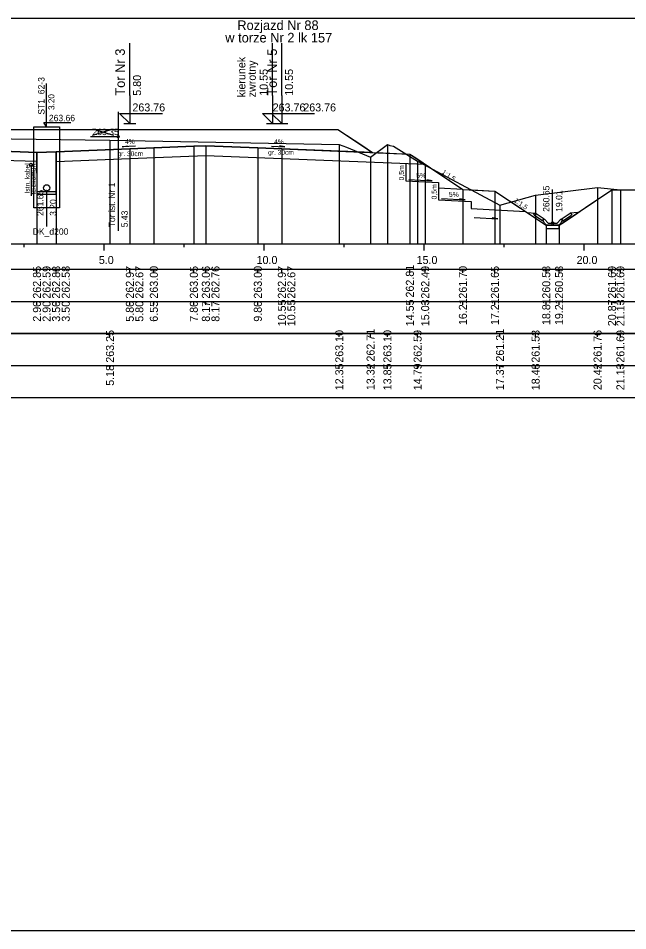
# Model space of a CAD drawing. Extents: x 6516023 to 6560129, y 5513077 to 5529206.
# Drawn here: x 6519960.53 to 6519979.57, y 5514518.16 to 5514546.66 of the extents above; entities that cross this region are included whole.
import ezdxf

# ---------------------------------------------------------------- set-up
doc = ezdxf.new("R2010")
doc.units = 0
for name, color, linetype in [('IR_default', 7, 'Continuous'), ('TOR_PRZEK_P-kable', 7, 'Continuous'), ('TOR_PRZEK_P-komponent', 7, 'Continuous'), ('TOR_PRZEK_P-odwodnienie', 7, 'Continuous'), ('TOR_PRZEK_P-opisy', 7, 'Continuous'), ('TOR_PRZEK_P-schodkowanie+wymiana', 7, 'Continuous'), ('TOR_PRZEK_P-tabelka istniejace', 7, 'Continuous'), ('TOR_PRZEK_P-tabelka projektowane', 7, 'Continuous'), ('TOR_PRZEK_P-teren istniejacy', 7, 'Continuous'), ('TOR_PRZEK_P-tory istniejace', 7, 'Continuous'), ('TOR_PRZEK_P-tory projektowane', 7, 'Continuous'), ('TOR_PRZEK_P-uklad odniesienia', 7, 'Continuous'), ('TOR_PRZEK_P-warstwa ochronna I', 7, 'Continuous'), ('TOR_PRZEK_P-warstwa ochronna II', 7, 'Continuous'), ('TOR_PS_T-skarpy projektowane', 7, 'Continuous'), ('TOR_RAMKI-ramka+tabelka 1', 7, 'Continuous')]:
    doc.layers.add(name, color=color, linetype=linetype)

msp = doc.modelspace()

# ---------------------------------------------------------------- linework, layer by layer
at = {"layer": 'IR_default'}
msp.add_lwpolyline([(6519959.963, 5514543.186), (6519960.619, 5514543.186), (6519962.263, 5514543.186), (6519963.262, 5514543.186), (6519965.763, 5514543.186), (6519966.12, 5514543.186), (6519967.013, 5514543.186), (6519968.012, 5514543.186), (6519970.513, 5514543.186), (6519971.289, 5514542.669), (6519971.598, 5514542.462), (6519971.93, 5514542.449), (6519972.763, 5514542.416), (6519972.946, 5514542.294), (6519973.405, 5514541.988), (6519973.692, 5514541.796), (6519974.421, 5514541.31), (6519974.707, 5514541.296), (6519975.421, 5514541.26), (6519975.879, 5514540.955), (6519977.026, 5514540.19), (6519977.141, 5514540.19), (6519977.426, 5514540.19), (6519977.593, 5514540.301), (6519978.011, 5514540.58), (6519978.088, 5514540.631), (6519979.08, 5514541.292)], dxfattribs=at)
at = {"layer": 'TOR_PRZEK_P-kable'}
msp.add_line((6519960.926, 5514542.079), (6519960.926, 5514541.106), dxfattribs=at)
msp.add_circle((6519960.926, 5514542.079), 0.05, dxfattribs=at)
at = {"layer": 'TOR_PRZEK_P-komponent'}
msp.add_lwpolyline([(6519951.963, 5514543.186), (6519955.463, 5514543.186), (6519956.463, 5514543.186), (6519959.963, 5514543.186), (6519962.263, 5514543.186), (6519965.763, 5514543.186), (6519967.013, 5514543.186), (6519970.513, 5514543.186), (6519971.598, 5514542.462), (6519968.763, 5514542.576), (6519968.013, 5514542.606), (6519966.388, 5514542.671), (6519966.013, 5514542.656), (6519964.763, 5514542.606), (6519964.013, 5514542.576), (6519961.709, 5514542.484), (6519961.109, 5514542.461), (6519958.213, 5514542.577), (6519957.463, 5514542.607), (6519956.018, 5514542.665), (6519954.463, 5514542.603), (6519953.713, 5514542.573), (6519950.873, 5514542.459), (6519950.873, 5514542.459)], close=True, dxfattribs=at)
at = {"layer": 'TOR_PRZEK_P-odwodnienie'}
for p, q in [((6519961.413, 5514543.266), (6519961.413, 5514544.616)), ((6519961.413, 5514543.266), (6519961.33, 5514543.404)), ((6519961.33, 5514543.404), (6519962.17, 5514543.404)), ((6519961.113, 5514541.155), (6519961.109, 5514542.461)), ((6519961.713, 5514541.157), (6519961.709, 5514542.484)), ((6519961.713, 5514541.236), (6519961.113, 5514541.236)), ((6519961.713, 5514541.156), (6519961.113, 5514541.156)), ((6519961.413, 5514541.256), (6519961.413, 5514540.154)), ((6519977.226, 5514540.26), (6519977.226, 5514541.304)), ((6519976.962, 5514540.386), (6519976.681, 5514540.573)), ((6519977.491, 5514540.386), (6519977.771, 5514540.573)), ((6519976.917, 5514540.319), (6519976.656, 5514540.493)), ((6519976.928, 5514540.336), (6519976.917, 5514540.319)), ((6519976.919, 5514540.355), (6519976.966, 5514540.379)), ((6519976.962, 5514540.386), (6519976.953, 5514540.373)), ((6519977.086, 5514540.26), (6519976.966, 5514540.379)), ((6519977.086, 5514540.26), (6519977.366, 5514540.26)), ((6519977.366, 5514540.26), (6519977.486, 5514540.379)), ((6519977.486, 5514540.379), (6519977.534, 5514540.355)), ((6519977.491, 5514540.386), (6519977.499, 5514540.373)), ((6519977.524, 5514540.336), (6519977.535, 5514540.319)), ((6519977.535, 5514540.319), (6519977.797, 5514540.493)), ((6519977.036, 5514540.19), (6519977.416, 5514540.19))]:
    msp.add_line(p, q, dxfattribs=at)
for points in [[(6519961.013, 5514541.406), (6519961.013, 5514543.266), (6519961.813, 5514543.266), (6519961.813, 5514541.255)], [(6519961.813, 5514541.255), (6519961.813, 5514540.736), (6519961.013, 5514540.736), (6519961.013, 5514541.406)], [(6519974.421, 5514541.31), (6519974.421, 5514541.311), (6519974.421, 5514541.31), (6519974.421, 5514541.31), (6519974.421, 5514541.31), (6519974.422, 5514541.31), (6519974.421, 5514541.31), (6519974.422, 5514541.311)], [(6519976.435, 5514540.584), (6519976.681, 5514540.573)], [(6519976.631, 5514540.546), (6519976.681, 5514540.573)], [(6519976.631, 5514540.546), (6519976.656, 5514540.493)], [(6519978.018, 5514540.584), (6519977.771, 5514540.573)], [(6519977.822, 5514540.546), (6519977.771, 5514540.573)], [(6519977.822, 5514540.546), (6519977.797, 5514540.493)], [(6519976.953, 5514540.373), (6519976.918, 5514540.355)], [(6519976.918, 5514540.355), (6519976.928, 5514540.336)], [(6519976.966, 5514540.26), (6519976.919, 5514540.355)], [(6519977.036, 5514540.19), (6519976.966, 5514540.26)], [(6519977.416, 5514540.19), (6519977.486, 5514540.26)], [(6519977.486, 5514540.26), (6519977.534, 5514540.355)], [(6519977.499, 5514540.373), (6519977.534, 5514540.355)], [(6519977.534, 5514540.355), (6519977.524, 5514540.336)], [(6519977.026, 5514540.19), (6519977.026, 5514540.191), (6519977.026, 5514540.19), (6519977.026, 5514540.19), (6519977.026, 5514540.19), (6519977.027, 5514540.19), (6519977.026, 5514540.19), (6519977.027, 5514540.191)], [(6519977.426, 5514540.19), (6519977.026, 5514540.19), (6519977.026, 5514540.09), (6519977.426, 5514540.09), (6519977.426, 5514540.19)], [(6519977.426, 5514540.19), (6519977.426, 5514540.191), (6519977.426, 5514540.19), (6519977.426, 5514540.19), (6519977.426, 5514540.19), (6519977.427, 5514540.19), (6519977.426, 5514540.19), (6519977.427, 5514540.191)]]:
    msp.add_lwpolyline(points, dxfattribs=at)
for centre, radius in [((6519961.413, 5514541.356), 0.1), ((6519961.413, 5514541.256), 0.03), ((6519977.226, 5514540.26), 0.035)]:
    msp.add_circle(centre, radius, dxfattribs=at)
at = {"layer": 'TOR_PRZEK_P-opisy'}
for points in [[(6519964.187, 5514542.665), (6519963.769, 5514542.645), (6519963.937, 5514542.674)], [(6519968.442, 5514542.661), (6519968.86, 5514542.641), (6519968.692, 5514542.67)]]:
    msp.add_lwpolyline(points, dxfattribs=at)
at = {"layer": 'TOR_PRZEK_P-schodkowanie+wymiana'}
for p, q in [((6519972.636, 5514542.118), (6519972.636, 5514541.575)), ((6519972.636, 5514541.575), (6519973.659, 5514541.524)), ((6519973.659, 5514541.524), (6519973.659, 5514540.981)), ((6519974.421, 5514541.31), (6519973.659, 5514541.345)), ((6519973.659, 5514540.981), (6519974.682, 5514540.93)), ((6519974.682, 5514540.93), (6519974.682, 5514540.709)), ((6519974.682, 5514540.709), (6519976.375, 5514540.625))]:
    msp.add_line(p, q, dxfattribs=at)
at = {"layer": 'TOR_PRZEK_P-tabelka istniejace'}
for p, q in [((6519963.392, 5514536.706), (6519963.392, 5514536.806)), ((6519970.558, 5514536.706), (6519970.558, 5514536.806)), ((6519971.536, 5514536.706), (6519971.536, 5514536.806)), ((6519972.062, 5514536.706), (6519972.062, 5514536.806)), ((6519973.006, 5514536.706), (6519973.006, 5514536.806)), ((6519975.579, 5514536.706), (6519975.579, 5514536.806)), ((6519976.693, 5514536.706), (6519976.693, 5514536.806)), ((6519978.629, 5514536.706), (6519978.629, 5514536.806)), ((6519979.343, 5514536.706), (6519979.343, 5514536.806)), ((6519907.163, 5514535.806), (6520000.963, 5514535.806)), ((6519963.392, 5514535.706), (6519963.392, 5514535.806)), ((6519970.558, 5514535.706), (6519970.558, 5514535.806)), ((6519971.536, 5514535.706), (6519971.536, 5514535.806)), ((6519972.062, 5514535.706), (6519972.062, 5514535.806)), ((6519973.006, 5514535.706), (6519973.006, 5514535.806)), ((6519975.579, 5514535.706), (6519975.579, 5514535.806)), ((6519976.693, 5514535.706), (6519976.693, 5514535.806)), ((6519978.629, 5514535.706), (6519978.629, 5514535.806)), ((6519979.343, 5514535.706), (6519979.343, 5514535.806))]:
    msp.add_line(p, q, dxfattribs=at)
for points in [[(6519963.392, 5514542.853), (6519963.392, 5514539.806), (6519963.392, 5514539.676), (6519963.392, 5514539.606)], [(6519970.558, 5514542.711), (6519970.558, 5514539.806), (6519970.558, 5514539.676), (6519970.558, 5514539.606)], [(6519972.062, 5514542.708), (6519972.062, 5514539.806), (6519972.062, 5514539.676), (6519972.062, 5514539.606)], [(6519971.536, 5514542.319), (6519971.536, 5514539.806), (6519971.536, 5514539.676), (6519971.536, 5514539.606)], [(6519973.006, 5514542.193), (6519973.006, 5514539.806), (6519973.006, 5514539.676), (6519973.006, 5514539.606)], [(6519976.693, 5514541.133), (6519976.693, 5514539.806), (6519976.693, 5514539.676), (6519976.693, 5514539.606)], [(6519978.629, 5514541.365), (6519978.629, 5514539.806), (6519978.629, 5514539.676), (6519978.629, 5514539.606)], [(6519979.343, 5514541.292), (6519979.343, 5514539.806), (6519979.343, 5514539.676), (6519979.343, 5514539.606)], [(6519975.579, 5514540.819), (6519975.579, 5514539.806), (6519975.579, 5514539.676), (6519975.579, 5514539.606)]]:
    msp.add_lwpolyline(points, dxfattribs=at)
msp.add_lwpolyline([(6519907.163, 5514536.806), (6519907.163, 5514534.806), (6520000.963, 5514534.806), (6520000.963, 5514536.806)], close=True, dxfattribs=at)
at = {"layer": 'TOR_PRZEK_P-tabelka projektowane'}
for p, q in [((6519961.109, 5514538.706), (6519961.109, 5514538.806)), ((6519961.11, 5514538.706), (6519961.11, 5514538.806)), ((6519961.709, 5514538.706), (6519961.709, 5514538.806)), ((6519961.71, 5514538.706), (6519961.71, 5514538.806)), ((6519964.009, 5514538.706), (6519964.009, 5514538.806)), ((6519964.013, 5514538.706), (6519964.013, 5514538.806)), ((6519964.763, 5514538.706), (6519964.763, 5514538.806)), ((6519966.013, 5514538.706), (6519966.013, 5514538.806)), ((6519966.388, 5514538.706), (6519966.388, 5514538.806)), ((6519966.388, 5514538.706), (6519966.388, 5514538.806)), ((6519968.013, 5514538.706), (6519968.013, 5514538.806)), ((6519968.759, 5514538.706), (6519968.759, 5514538.806)), ((6519968.763, 5514538.706), (6519968.763, 5514538.806)), ((6519972.763, 5514538.706), (6519972.763, 5514538.806)), ((6519973.246, 5514538.706), (6519973.246, 5514538.806)), ((6519974.421, 5514538.706), (6519974.421, 5514538.806)), ((6519975.421, 5514538.706), (6519975.421, 5514538.806)), ((6519977.026, 5514538.706), (6519977.026, 5514538.806)), ((6519977.426, 5514538.706), (6519977.426, 5514538.806)), ((6519979.08, 5514538.706), (6519979.08, 5514538.806)), ((6519979.343, 5514538.706), (6519979.343, 5514538.806)), ((6519907.163, 5514537.806), (6520000.963, 5514537.806)), ((6519961.109, 5514537.706), (6519961.109, 5514537.806)), ((6519961.11, 5514537.706), (6519961.11, 5514537.806)), ((6519961.709, 5514537.706), (6519961.709, 5514537.806)), ((6519961.71, 5514537.706), (6519961.71, 5514537.806)), ((6519964.009, 5514537.706), (6519964.009, 5514537.806)), ((6519964.013, 5514537.706), (6519964.013, 5514537.806)), ((6519964.763, 5514537.706), (6519964.763, 5514537.806)), ((6519966.013, 5514537.706), (6519966.013, 5514537.806)), ((6519966.388, 5514537.706), (6519966.388, 5514537.806)), ((6519966.388, 5514537.706), (6519966.388, 5514537.806)), ((6519968.013, 5514537.706), (6519968.013, 5514537.806)), ((6519968.759, 5514537.706), (6519968.759, 5514537.806)), ((6519968.763, 5514537.706), (6519968.763, 5514537.806)), ((6519972.763, 5514537.706), (6519972.763, 5514537.806)), ((6519973.246, 5514537.706), (6519973.246, 5514537.806)), ((6519974.421, 5514537.706), (6519974.421, 5514537.806)), ((6519975.421, 5514537.706), (6519975.421, 5514537.806)), ((6519977.026, 5514537.706), (6519977.026, 5514537.806)), ((6519977.426, 5514537.706), (6519977.426, 5514537.806)), ((6519979.08, 5514537.706), (6519979.08, 5514537.806)), ((6519979.343, 5514537.706), (6519979.343, 5514537.806))]:
    msp.add_line(p, q, dxfattribs=at)
for points in [[(6519964.013, 5514542.576), (6519964.013, 5514539.806), (6519964.013, 5514539.676), (6519964.013, 5514539.606)], [(6519964.763, 5514542.606), (6519964.763, 5514539.806), (6519964.763, 5514539.676), (6519964.763, 5514539.606)], [(6519966.013, 5514542.656), (6519966.013, 5514539.806), (6519966.013, 5514539.676), (6519966.013, 5514539.606)], [(6519966.388, 5514542.671), (6519966.388, 5514539.806), (6519966.388, 5514539.676), (6519966.388, 5514539.606)], [(6519968.013, 5514542.606), (6519968.013, 5514539.806), (6519968.013, 5514539.676), (6519968.013, 5514539.606)], [(6519968.763, 5514542.576), (6519968.763, 5514539.806), (6519968.763, 5514539.676), (6519968.763, 5514539.606)], [(6519961.109, 5514542.461), (6519961.109, 5514539.806), (6519961.109, 5514539.676), (6519961.109, 5514539.606)], [(6519961.709, 5514542.484), (6519961.709, 5514539.806), (6519961.709, 5514539.676), (6519961.709, 5514539.606)], [(6519964.009, 5514542.276), (6519964.009, 5514539.806), (6519964.009, 5514539.676), (6519964.009, 5514539.606)], [(6519966.388, 5514542.371), (6519966.388, 5514539.806), (6519966.388, 5514539.676), (6519966.388, 5514539.606)], [(6519968.759, 5514542.273), (6519968.759, 5514539.806), (6519968.759, 5514539.676), (6519968.759, 5514539.606)], [(6519972.763, 5514542.416), (6519972.763, 5514539.806), (6519972.763, 5514539.676), (6519972.763, 5514539.606)], [(6519961.11, 5514542.194), (6519961.11, 5514539.806), (6519961.11, 5514539.676), (6519961.11, 5514539.606)], [(6519961.71, 5514542.184), (6519961.71, 5514539.806), (6519961.71, 5514539.676), (6519961.71, 5514539.606)], [(6519973.246, 5514542.094), (6519973.246, 5514539.806), (6519973.246, 5514539.676), (6519973.246, 5514539.606)], [(6519974.421, 5514541.31), (6519974.421, 5514539.806), (6519974.421, 5514539.676), (6519974.421, 5514539.606)], [(6519975.421, 5514541.26), (6519975.421, 5514539.806), (6519975.421, 5514539.676), (6519975.421, 5514539.606)], [(6519979.08, 5514541.292), (6519979.08, 5514539.806), (6519979.08, 5514539.676), (6519979.08, 5514539.606)], [(6519979.343, 5514541.292), (6519979.343, 5514539.806), (6519979.343, 5514539.676), (6519979.343, 5514539.606)], [(6519977.026, 5514540.19), (6519977.026, 5514539.806), (6519977.026, 5514539.676), (6519977.026, 5514539.606)], [(6519977.426, 5514540.19), (6519977.426, 5514539.806), (6519977.426, 5514539.676), (6519977.426, 5514539.606)]]:
    msp.add_lwpolyline(points, dxfattribs=at)
msp.add_lwpolyline([(6519907.163, 5514538.806), (6519907.163, 5514536.806), (6520000.963, 5514536.806), (6520000.963, 5514538.806)], close=True, dxfattribs=at)
at = {"layer": 'TOR_PRZEK_P-teren istniejacy'}
msp.add_lwpolyline([(6519954.928, 5514542.963), (6519963.392, 5514542.853), (6519970.558, 5514542.711), (6519970.788, 5514542.626), (6519971.536, 5514542.319), (6519972.062, 5514542.708), (6519972.141, 5514542.679), (6519972.249, 5514542.656), (6519973.006, 5514542.193), (6519975.579, 5514540.819), (6519976.693, 5514541.133), (6519978.629, 5514541.365), (6519979.343, 5514541.292), (6519980.506, 5514541.293)], dxfattribs=at)
at = {"layer": 'TOR_PRZEK_P-tory istniejace'}
for p, q in [((6519963.646, 5514543.732), (6519963.646, 5514540.012)), ((6519962.847, 5514543.004), (6519963.499, 5514543.207)), ((6519962.847, 5514543.207), (6519963.499, 5514543.004)), ((6519963.647, 5514542.957), (6519962.781, 5514542.957))]:
    msp.add_line(p, q, dxfattribs=at)
msp.add_circle((6519963.647, 5514542.957), 0.035, dxfattribs=at)
at = {"layer": 'TOR_PRZEK_P-tory projektowane'}
for p, q in [((6519964.013, 5514544.243), (6519964.013, 5514545.876)), ((6519968.473, 5514544.243), (6519968.473, 5514545.876)), ((6519968.763, 5514544.243), (6519968.763, 5514545.876)), ((6519964.013, 5514544.243), (6519964.013, 5514543.366)), ((6519968.473, 5514544.243), (6519968.473, 5514543.366)), ((6519968.763, 5514544.243), (6519968.763, 5514543.366)), ((6519964.013, 5514543.366), (6519963.694, 5514543.685)), ((6519963.694, 5514543.685), (6519965.038, 5514543.685)), ((6519968.473, 5514543.366), (6519968.154, 5514543.685)), ((6519968.154, 5514543.685), (6519969.498, 5514543.685)), ((6519968.763, 5514543.366), (6519968.444, 5514543.685)), ((6519968.444, 5514543.685), (6519969.788, 5514543.685)), ((6519963.821, 5514543.366), (6519964.205, 5514543.366)), ((6519968.281, 5514543.366), (6519968.665, 5514543.366)), ((6519968.571, 5514543.366), (6519968.955, 5514543.366))]:
    msp.add_line(p, q, dxfattribs=at)
at = {"layer": 'TOR_PRZEK_P-uklad odniesienia'}
for p, q in [((6519910.963, 5514539.606), (6520000.963, 5514539.606)), ((6519960.713, 5514539.506), (6519960.713, 5514539.606)), ((6519963.213, 5514539.406), (6519963.213, 5514539.606)), ((6519965.713, 5514539.506), (6519965.713, 5514539.606)), ((6519968.213, 5514539.406), (6519968.213, 5514539.606)), ((6519970.713, 5514539.506), (6519970.713, 5514539.606)), ((6519973.213, 5514539.406), (6519973.213, 5514539.606)), ((6519975.713, 5514539.506), (6519975.713, 5514539.606)), ((6519978.213, 5514539.406), (6519978.213, 5514539.606))]:
    msp.add_line(p, q, dxfattribs=at)
at = {"layer": 'TOR_PRZEK_P-warstwa ochronna I'}
for points in [[(6519948.963, 5514542.083), (6519953.713, 5514542.273), (6519956.018, 5514542.365), (6519958.213, 5514542.277), (6519961.11, 5514542.194)], [(6519961.71, 5514542.184), (6519964.009, 5514542.276), (6519966.388, 5514542.371), (6519968.759, 5514542.273), (6519973.246, 5514542.094)]]:
    msp.add_lwpolyline(points, dxfattribs=at)
at = {"layer": 'TOR_PRZEK_P-warstwa ochronna II'}
msp.add_lwpolyline([(6519958.213, 5514542.577), (6519961.109, 5514542.461), (6519961.709, 5514542.484), (6519964.013, 5514542.576), (6519964.763, 5514542.606), (6519966.013, 5514542.656), (6519966.388, 5514542.671), (6519968.013, 5514542.606), (6519968.763, 5514542.576), (6519972.763, 5514542.416), (6519974.421, 5514541.31), (6519975.421, 5514541.26), (6519977.026, 5514540.19), (6519977.426, 5514540.19), (6519979.08, 5514541.292), (6519979.343, 5514541.292)], dxfattribs=at)
at = {"layer": 'TOR_PS_T-skarpy projektowane'}
for points in [[(6519972.729, 5514541.619), (6519973.464, 5514541.58), (6519973.292, 5514541.611)], [(6519973.752, 5514541.025), (6519974.487, 5514540.986), (6519974.314, 5514541.016)], [(6519974.775, 5514540.431), (6519975.51, 5514540.391), (6519975.337, 5514540.422)]]:
    msp.add_lwpolyline(points, dxfattribs=at)
at = {"layer": 'TOR_RAMKI-ramka+tabelka 1'}
msp.add_lwpolyline([(6519904.513, 5514546.656), (6520152.013, 5514546.656), (6520152.013, 5514518.156), (6519904.513, 5514518.156)], close=True, dxfattribs=at)

# ---------------------------------------------------------------- texts
at = {"layer": 'TOR_PRZEK_P-kable'}
for s, height, p in [('Istn. kabel', 0.14999, (6519960.881, 5514541.182)), ('telekomun.', 0.15, (6519961.075, 5514541.154))]:
    msp.add_text(s, height=height, rotation=90.0511, dxfattribs=at).set_placement(p)
at = {"layer": 'TOR_PRZEK_P-odwodnienie'}
for s, height, rotation, p in [('ST1_62-3', 0.2, 90, (6519961.346, 5514543.644)), ('3.20', 0.19, 90, (6519961.656, 5514543.793)), ('260.65', 0.2, 90, (6519977.126, 5514540.61)), ('261.65', 0.2, 90, (6519961.313, 5514540.482)), ('19.01', 0.2, 90, (6519977.526, 5514540.61)), ('3.20', 0.2, 90, (6519961.713, 5514540.482)), ('DK_d200', 0.2, 360, (6519960.977, 5514539.893))]:
    msp.add_text(s, height=height, rotation=rotation, dxfattribs=at).set_placement(p)
msp.add_text('263.66', height=0.2, dxfattribs=at).set_placement((6519961.483, 5514543.44))
at = {"layer": 'TOR_PRZEK_P-opisy'}
for s, rotation, p in [('4%', 0.1515, (6519963.864, 5514542.73)), ('4%', 359.8485, (6519968.521, 5514542.727)), ('1:1,5', 325.9299, (6519973.747, 5514541.816)), ('1:1,5', 325.9299, (6519976.003, 5514540.928))]:
    msp.add_text(s, height=0.15, rotation=rotation, dxfattribs=at).set_placement(p)
at = {"layer": 'TOR_PRZEK_P-schodkowanie+wymiana'}
for p in [(6519972.578, 5514541.591), (6519973.601, 5514540.997)]:
    msp.add_text('0,5m', height=0.1545, rotation=90, dxfattribs=at).set_placement(p)
at = {"layer": 'TOR_PRZEK_P-tabelka istniejace'}
for s, p in [('263.25', (6519963.517, 5514535.897)), ('263.10', (6519970.683, 5514535.898)), ('262.71', (6519971.661, 5514535.933)), ('263.10', (6519972.187, 5514535.898)), ('262.59', (6519973.131, 5514535.898)), ('261.21', (6519975.704, 5514535.933)), ('261.53', (6519976.818, 5514535.898)), ('261.76', (6519978.754, 5514535.898)), ('261.69', (6519979.468, 5514535.898)), ('5.18', (6519963.517, 5514535.177)), ('12.35', (6519970.683, 5514535.037)), ('13.32', (6519971.661, 5514535.04)), ('13.85', (6519972.187, 5514535.037)), ('14.79', (6519973.131, 5514535.038)), ('17.37', (6519975.704, 5514535.038)), ('18.48', (6519976.818, 5514535.038)), ('20.42', (6519978.754, 5514535.04)), ('21.13', (6519979.468, 5514535.038))]:
    msp.add_text(s, height=0.25, rotation=90, dxfattribs=at).set_placement(p)
at = {"layer": 'TOR_PRZEK_P-tabelka projektowane'}
for s, p in [('262.85', (6519961.234, 5514537.897)), ('262.59', (6519961.535, 5514537.898)), ('262.88', (6519961.834, 5514537.898)), ('262.58', (6519962.135, 5514537.898)), ('262.97', (6519964.138, 5514537.898)), ('262.67', (6519964.434, 5514537.898)), ('263.00', (6519964.888, 5514537.898)), ('263.05', (6519966.138, 5514537.897)), ('263.06', (6519966.513, 5514537.898)), ('262.76', (6519966.813, 5514537.898)), ('263.00', (6519968.138, 5514537.898)), ('262.97', (6519968.888, 5514537.898)), ('262.67', (6519969.184, 5514537.898)), ('262.81', (6519972.888, 5514537.933)), ('262.49', (6519973.367, 5514537.898)), ('261.70', (6519974.546, 5514537.898)), ('261.65', (6519975.546, 5514537.897)), ('260.58', (6519977.151, 5514537.898)), ('260.58', (6519977.551, 5514537.898)), ('261.69', (6519979.205, 5514537.898)), ('261.69', (6519979.468, 5514537.898)), ('2.90', (6519961.234, 5514537.178)), ('2.90', (6519961.535, 5514537.178)), ('3.50', (6519961.834, 5514537.178)), ('3.50', (6519962.135, 5514537.178)), ('5.80', (6519964.138, 5514537.178)), ('5.80', (6519964.434, 5514537.178)), ('6.55', (6519964.888, 5514537.177)), ('7.80', (6519966.138, 5514537.178)), ('8.17', (6519966.513, 5514537.178)), ('8.17', (6519966.813, 5514537.178)), ('9.80', (6519968.138, 5514537.178)), ('10.55', (6519968.888, 5514537.037)), ('10.55', (6519969.184, 5514537.037)), ('14.55', (6519972.888, 5514537.037)), ('15.03', (6519973.367, 5514537.038)), ('16.21', (6519974.546, 5514537.073)), ('17.21', (6519975.546, 5514537.073)), ('18.81', (6519977.151, 5514537.073)), ('19.21', (6519977.551, 5514537.073)), ('20.87', (6519979.205, 5514537.038)), ('21.13', (6519979.468, 5514537.038))]:
    msp.add_text(s, height=0.25, rotation=90, dxfattribs=at).set_placement(p)
at = {"layer": 'TOR_PRZEK_P-tory istniejace'}
msp.add_text('263.35', height=0.2, dxfattribs=at).set_placement((6519962.847, 5514543.007))
for s, rotation, p in [('Tor ist. Nr 1', 90.0511, (6519963.553, 5514540.127)), ('5.43', 90, (6519963.947, 5514540.127))]:
    msp.add_text(s, height=0.2, rotation=rotation, dxfattribs=at).set_placement(p)
at = {"layer": 'TOR_PRZEK_P-tory projektowane'}
for s, height, rotation, p in [('Rozjazd Nr 88', 0.3, 360, (6519967.371, 5514546.288)), ('w torze Nr 2 lk 157', 0.3, 360, (6519966.995, 5514545.9)), ('Tor Nr 3', 0.3, 90, (6519963.858, 5514544.237)), ('Tor Nr 5', 0.3, 90, (6519968.608, 5514544.237)), ('kierunek', 0.25, 90, (6519967.624, 5514544.187)), ('zwrotny', 0.25, 90, (6519967.948, 5514544.187)), ('5.80', 0.25, 90, (6519964.363, 5514544.236)), ('10.55', 0.25, 90, (6519968.32, 5514544.236)), ('10.55', 0.25, 90, (6519969.113, 5514544.236))]:
    msp.add_text(s, height=height, rotation=rotation, dxfattribs=at).set_placement(p)
for p in [(6519964.093, 5514543.746), (6519968.476, 5514543.746), (6519969.434, 5514543.746)]:
    msp.add_text('263.76', height=0.25, dxfattribs=at).set_placement(p)
at = {"layer": 'TOR_PRZEK_P-uklad odniesienia'}
for s, p in [('5.0', (6519963.044, 5514538.981)), ('10.0', (6519967.974, 5514538.981)), ('15.0', (6519972.974, 5514538.981)), ('20.0', (6519977.974, 5514538.981))]:
    msp.add_text(s, height=0.25, dxfattribs=at).set_placement(p)
at = {"layer": 'TOR_PRZEK_P-warstwa ochronna I'}
for p in [(6519968.333, 5514542.395), (6519963.624, 5514542.35)]:
    msp.add_text('gr. 30cm', height=0.15, dxfattribs=at).set_placement(p)
at = {"layer": 'TOR_PS_T-skarpy projektowane'}
for p in [(6519972.961, 5514541.671), (6519973.984, 5514541.077)]:
    msp.add_text('5%', height=0.1545, dxfattribs=at).set_placement(p)

doc.saveas('drawing.dxf')
